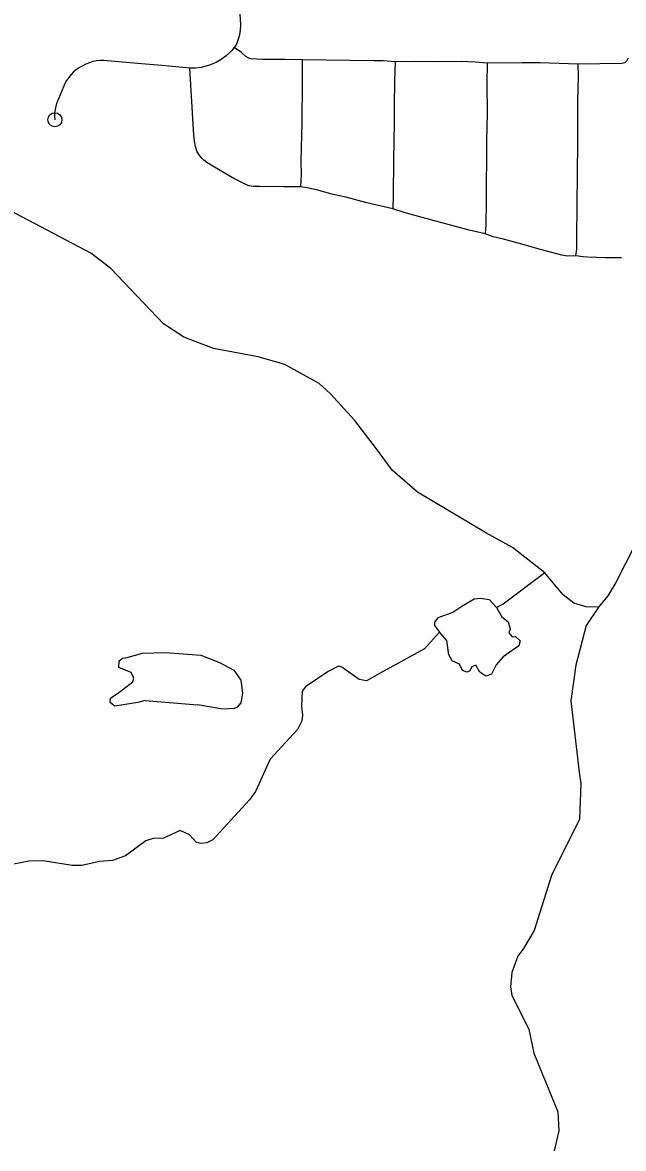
# Model space of a CAD drawing. Extents: x -19 to 366, y -4 to 359.
# Drawn here: x 149.853 to 150.253, y 187.433 to 188.183 of the extents above; entities that cross this region are included whole.
import ezdxf

# ---------------------------------------------------------------- set-up
doc = ezdxf.new("R2010")
doc.units = 0
for name, color, linetype in [('R_Striping', 7, 'Continuous'), ('R_Temp Easement', 7, 'Continuous'), ('Sheet Fence', 7, 'Continuous')]:
    doc.layers.add(name, color=color, linetype=linetype)

msp = doc.modelspace()

# ---------------------------------------------------------------- linework, layer by layer
at = {"layer": 'R_Striping'}
for points in [[(149.98464, 188.21142), (149.98899, 188.20629), (149.991, 188.20308), (149.9935, 188.19855), (149.99525, 188.19498), (149.99655, 188.19172), (149.99742, 188.1889), (149.99806, 188.18164), (149.99768, 188.17775), (149.99698, 188.17413), (149.996, 188.17068), (149.99507, 188.16838), (149.99382, 188.16642)], [(149.99382, 188.16642), (149.9922, 188.16455), (149.98842, 188.16096), (149.98504, 188.15843), (149.98178, 188.15658), (149.97736, 188.15474), (149.97174, 188.15326), (149.96799, 188.15272), (149.96425, 188.15281)], [(150.03895, 188.15819), (150.02795, 188.15846), (150.01239, 188.15846), (150.00485, 188.15885), (150.00346, 188.15934), (150.00149, 188.1605), (149.99854, 188.16307), (149.99382, 188.16642)], [(149.96425, 188.15281), (149.9456, 188.15459), (149.9293, 188.15581), (149.90691, 188.15776), (149.90447, 188.15777), (149.90201, 188.15754), (149.89961, 188.15707), (149.89726, 188.15637), (149.89499, 188.15544), (149.89282, 188.1543), (149.89068, 188.15312), (149.88868, 188.15176), (149.88679, 188.1502), (149.88506, 188.14848), (149.88351, 188.14661), (149.88212, 188.14459), (149.88093, 188.14246), (149.87996, 188.14023), (149.87551, 188.12971), (149.87482, 188.1275), (149.87437, 188.12524), (149.8741, 188.12294), (149.87408, 188.12064), (149.87429, 188.11833)], [(150.03895, 188.15819), (150.03899, 188.13628), (150.03874, 188.12391), (150.03885, 188.11644), (150.03822, 188.09071), (150.03836, 188.08194), (150.03797, 188.07359)], [(150.10104, 188.15703), (150.09294, 188.15756), (150.08674, 188.1577), (150.03895, 188.15819)], [(150.16236, 188.1561), (150.15421, 188.15677), (150.14506, 188.1571), (150.12787, 188.15697), (150.11436, 188.15725), (150.10104, 188.15703)], [(150.25614, 188.15939), (150.25588, 188.15845), (150.25541, 188.15761), (150.25477, 188.15689), (150.25398, 188.15635), (150.25307, 188.156), (150.25212, 188.15588), (150.22274, 188.15546)], [(150.03797, 188.07359), (150.02706, 188.07363), (150.01104, 188.07397), (150.0064, 188.0738), (150.00373, 188.0742), (150.00189, 188.07495), (149.99342, 188.07919), (149.98058, 188.08664), (149.97549, 188.08982), (149.97347, 188.09143), (149.97201, 188.09288), (149.97036, 188.09486), (149.96914, 188.09707), (149.96792, 188.1006), (149.96722, 188.10403), (149.96684, 188.10802), (149.96425, 188.15281)], [(150.10104, 188.15703), (150.10059, 188.14434), (150.10038, 188.12763), (150.10039, 188.11701), (150.09995, 188.09114), (150.09978, 188.06829), (150.09935, 188.05904)], [(150.16236, 188.1561), (150.16216, 188.14274), (150.16219, 188.12271), (150.16188, 188.10403), (150.16154, 188.06372), (150.16133, 188.04854), (150.16102, 188.04221)], [(150.22274, 188.15546), (150.19766, 188.15625), (150.18558, 188.15636), (150.16236, 188.1561)], [(150.22274, 188.15546), (150.22292, 188.14726), (150.22247, 188.13062), (150.2225, 188.1034), (150.22193, 188.04023), (150.22181, 188.03212), (150.22126, 188.02771)], [(150.09935, 188.05904), (150.08208, 188.06302), (150.06807, 188.06669), (150.05977, 188.06864), (150.04857, 188.07165), (150.04235, 188.07301), (150.03797, 188.07359)], [(150.16102, 188.04221), (150.1502, 188.04475), (150.11892, 188.05316), (150.1071, 188.05643), (150.09935, 188.05904)], [(150.22126, 188.02771), (150.21572, 188.02752), (150.21203, 188.02815), (150.19781, 188.0318), (150.18288, 188.03614), (150.17311, 188.03875), (150.16619, 188.04042), (150.16102, 188.04221)], [(150.25178, 188.02632), (150.24112, 188.0264), (150.22917, 188.0268), (150.22618, 188.02701), (150.22126, 188.02771)]]:
    msp.add_lwpolyline(points, dxfattribs=at)
msp.add_circle((149.87429, 188.11833), 0.00473, dxfattribs=at)
at = {"layer": 'R_Temp Easement'}
for points in [[(150.08864, 187.89892), (150.07388, 187.91818), (150.05802, 187.93571), (150.05031, 187.94258), (150.02753, 187.95522), (150.00963, 187.96036), (149.97997, 187.96583), (149.96012, 187.9734), (149.94669, 187.98224), (149.91153, 188.01913), (149.89826, 188.0295), (149.8357, 188.0624)], [(150.26109, 187.83578), (150.24811, 187.80987), (150.24259, 187.80102), (150.23648, 187.79349), (150.22833, 187.7937), (150.22013, 187.79619), (150.21283, 187.80174), (150.20081, 187.81631), (150.17909, 187.83334), (150.16148, 187.84305), (150.11588, 187.87023), (150.09894, 187.88488), (150.08864, 187.89892)], [(150.20081, 187.81631), (150.17297, 187.79542), (150.16846, 187.79324), (150.16381, 187.79846), (150.15755, 187.79928), (150.15358, 187.79882), (150.14533, 187.7939), (150.13934, 187.78998), (150.12936, 187.78636), (150.12714, 187.78346), (150.12718, 187.78119), (150.13048, 187.77688), (150.12065, 187.76567), (150.09063, 187.74929), (150.082, 187.74436), (150.07706, 187.74521), (150.06554, 187.75352), (150.06326, 187.75405), (150.05631, 187.75067), (150.04115, 187.7403), (150.03893, 187.7374), (150.03854, 187.72752), (150.03922, 187.72145), (150.03872, 187.71783), (150.03599, 187.71189), (150.01778, 187.69214), (150.00794, 187.67067), (150.00388, 187.66508), (149.98679, 187.64649), (149.97955, 187.63837), (149.9756, 187.63639), (149.97182, 187.63593), (149.96859, 187.63662), (149.96395, 187.64185), (149.95783, 187.64457), (149.94675, 187.63941), (149.93974, 187.63926), (149.93484, 187.63764), (149.92138, 187.62768), (149.91272, 187.62465), (149.90402, 187.62391), (149.89213, 187.62119), (149.88588, 187.62125), (149.86649, 187.62447), (149.85683, 187.62408), (149.84116, 187.6211)], [(150.16846, 187.79324), (150.17198, 187.78704), (150.1764, 187.78371), (150.17763, 187.7788), (150.17673, 187.77631), (150.17886, 187.7737), (150.18113, 187.77393), (150.18421, 187.77115), (150.18333, 187.76771), (150.17304, 187.76047), (150.1684, 187.75506), (150.16511, 187.74872), (150.16134, 187.74751), (150.1575, 187.75009), (150.15476, 187.75478), (150.15213, 187.75378), (150.15048, 187.75089), (150.14879, 187.7501), (150.14592, 187.75118), (150.14395, 187.75551), (150.13898, 187.75768), (150.13683, 187.76163), (150.13551, 187.77129), (150.13048, 187.77688)], [(150.23648, 187.79349), (150.22837, 187.78117), (150.22146, 187.75482), (150.21811, 187.731), (150.22353, 187.68344), (150.22481, 187.67587), (150.22373, 187.65229), (150.20509, 187.61469), (150.19364, 187.57798), (150.18647, 187.56587), (150.18278, 187.56086), (150.17881, 187.54995), (150.17785, 187.54043), (150.17871, 187.53456), (150.19011, 187.51219), (150.19344, 187.4963), (150.20932, 187.45712), (150.21012, 187.44441), (150.20695, 187.43105)], [(149.93446, 187.73136), (149.92956, 187.72993), (149.91426, 187.72752), (149.91118, 187.72993), (149.91131, 187.73279), (149.91693, 187.73651), (149.92627, 187.74373), (149.92698, 187.74622), (149.92501, 187.74998), (149.9168, 187.75323), (149.91709, 187.7578), (149.91933, 187.75955), (149.9216, 187.75979), (149.93272, 187.76286), (149.94806, 187.76337), (149.9716, 187.76138), (149.98401, 187.75669), (149.9934, 187.75156), (149.99826, 187.74482), (149.99938, 187.7361), (149.99818, 187.72961), (149.99577, 187.72672), (149.99389, 187.72592), (149.98612, 187.72557), (149.9692, 187.72845)], [(149.93446, 187.73136), (149.9692, 187.72845)]]:
    msp.add_lwpolyline(points, dxfattribs=at)
at = {"layer": 'Sheet Fence'}
for points in [[(154.11585, 1.87092), (153.9063, 10.48743), (153.69602, 19.10409), (153.48501, 27.72087), (153.27327, 36.3378), (153.0608, 44.95486), (152.84759, 53.57206), (152.63366, 62.1894), (152.419, 70.80688), (152.20362, 79.42449), (151.98751, 88.04225), (151.77068, 96.66014), (151.55312, 105.27817), (151.33484, 113.89634), (151.11584, 122.51465), (150.89612, 131.13311), (150.67568, 139.7517), (150.45452, 148.37043), (150.23264, 156.98931), (150.01005, 165.60832), (149.78674, 174.22748), (149.56272, 182.84677), (149.33799, 191.46621), (149.11254, 200.0858), (148.88638, 208.70552), (148.65952, 217.32539), (148.43194, 225.9454), (148.20366, 234.56555), (147.97466, 243.18584), (147.74497, 251.80628), (147.51457, 260.42687), (147.28346, 269.04759), (147.05165, 277.66846), (146.81914, 286.28948), (146.58593, 294.91064), (146.35202, 303.53194), (146.11742, 312.15339), (145.88211, 320.77499), (145.64611, 329.39673), (145.40941, 338.01861), (145.17202, 346.64065)], [(0, 180.89994), (7.12284, 180.90436), (14.24566, 180.9176), (21.36847, 180.93968), (28.49124, 180.97058), (35.61397, 181.01031), (42.73664, 181.05888), (49.85925, 181.11627), (56.98178, 181.18249), (64.10422, 181.25754), (71.22656, 181.34142), (78.3488, 181.43413), (85.47091, 181.53567), (92.5929, 181.64603), (99.71474, 181.76523), (106.83643, 181.89325), (113.95795, 182.0301), (121.0793, 182.17578), (128.20046, 182.33029), (135.32143, 182.49362), (142.44218, 182.66579), (149.56272, 182.84677), (156.68303, 183.03659), (163.8031, 183.23523), (170.92291, 183.4427), (178.04247, 183.65899), (185.16175, 183.88411), (192.28074, 184.11805), (199.39944, 184.36082), (206.51784, 184.61242), (213.63591, 184.87283), (220.75366, 185.14207), (227.87107, 185.42014), (234.98813, 185.70702), (242.10483, 186.00273), (249.22115, 186.30726), (256.33709, 186.62061), (263.45264, 186.94279), (270.56779, 187.27378), (277.68251, 187.61359), (284.79682, 187.96222), (291.91068, 188.31967), (299.02409, 188.68594), (306.13705, 189.06103), (313.24954, 189.44494), (320.36154, 189.83766), (327.47305, 190.23919), (334.58406, 190.64954), (341.69455, 191.06871)]]:
    msp.add_spline(points, degree=3, dxfattribs=at)

doc.saveas('drawing.dxf')
